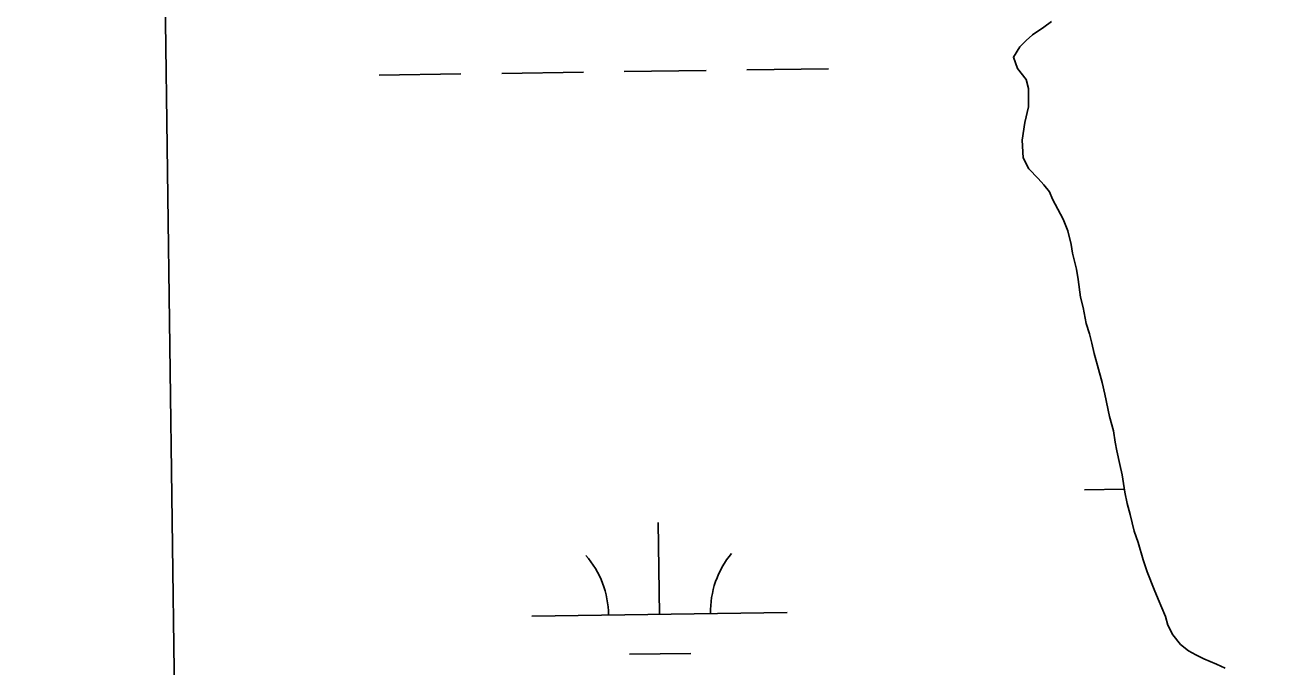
# Model space of a CAD drawing. Extents: x 3767014 to 3805179, y 361544 to 387384.
# Drawn here: x 3771006.9 to 3771501.2, y 380809.2 to 381060.3 of the extents above; entities that cross this region are included whole.
import ezdxf

# ---------------------------------------------------------------- set-up
doc = ezdxf.new("R2010")
doc.units = 0
for name, color, linetype in [('V-GRID-FRAM', 7, 'Continuous'), ('V-TOPO-SHOR', 7, 'Continuous'), ('V-WETL-SWMP', 7, 'Continuous')]:
    doc.layers.add(name, color=color, linetype=linetype)

msp = doc.modelspace()

# ---------------------------------------------------------------- linework, layer by layer
at = {"layer": 'V-GRID-FRAM'}
msp.add_lwpolyline([(3771006.872, 385146.094), (3802799.803, 385587.734), (3803060.286, 367407.215), (3771251.489, 366965.353), (3771006.872, 385146.094)], dxfattribs=at)
at = {"layer": 'V-TOPO-SHOR'}
for points in [[(3771432.98, 380901.53), (3771431.413, 380907.144), (3771429.531, 380915.875), (3771428.589, 380920.552), (3771426.711, 380927.102), (3771425.458, 380931.777), (3771424.518, 380935.832), (3771423.578, 380939.574), (3771422.324, 380943.627), (3771421.069, 380949.863), (3771420.129, 380953.918), (3771419.185, 380960.779), (3771418.556, 380964.832), (3771416.987, 380971.07), (3771416.36, 380974.501), (3771415.105, 380979.801), (3771413.229, 380984.477), (3771409.166, 380992.269), (3771407.914, 380995.077), (3771405.727, 380997.881), (3771403.54, 381000.373), (3771399.792, 381004.113), (3771397.605, 381008.477), (3771397.283, 381015.338), (3771398.211, 381022.201), (3771399.763, 381028.441), (3771399.755, 381035.615), (3771398.815, 381039.045), (3771395.379, 381043.408), (3771393.814, 381047.772), (3771396.304, 381051.831), (3771398.797, 381054.33), (3771401.289, 381056.517), (3771405.651, 381059.64), (3771408.768, 381061.827)], [(3771476.76, 380808.633), (3771473.328, 380810.19), (3771468.335, 380812.367), (3771465.213, 380813.921), (3771462.406, 380815.478), (3771459.282, 380817.97), (3771456.159, 380821.71), (3771454.283, 380825.449), (3771453.343, 380828.88), (3771450.527, 380835.738), (3771448.963, 380839.478), (3771446.149, 380846.339), (3771444.582, 380851.014), (3771442.704, 380857.875), (3771441.137, 380862.24), (3771439.57, 380868.787), (3771438.317, 380873.153), (3771437.377, 380877.52), (3771436.433, 380884.381), (3771435.491, 380888.434), (3771434.237, 380893.736), (3771433.609, 380897.164), (3771432.98, 380901.53)]]:
    msp.add_lwpolyline(points, dxfattribs=at)
at = {"layer": 'V-WETL-SWMP'}
for p, q in [((3771068.128, 380593.358), (3771060.151, 381186.251)), ((3771408.768, 381061.828), (3771405.652, 381059.64)), ((3771401.289, 381056.516), (3771398.796, 381054.329)), ((3771405.652, 381059.64), (3771401.289, 381056.516)), ((3771396.304, 381051.831), (3771393.813, 381047.773)), ((3771398.796, 381054.329), (3771396.304, 381051.831)), ((3771393.813, 381047.773), (3771395.378, 381043.408)), ((3771145.445, 381040.826), (3771177.442, 381041.27)), ((3771193.44, 381041.492), (3771225.437, 381041.937)), ((3771241.436, 381042.159), (3771273.433, 381042.604)), ((3771289.431, 381042.826), (3771321.428, 381043.27)), ((3771395.378, 381043.408), (3771398.815, 381039.045)), ((3771398.815, 381039.045), (3771399.755, 381035.616)), ((3771399.755, 381035.616), (3771399.763, 381028.441)), ((3771399.763, 381028.441), (3771398.211, 381022.201)), ((3771398.211, 381022.201), (3771397.284, 381015.338)), ((3771397.284, 381015.338), (3771397.604, 381008.476)), ((3771397.604, 381008.476), (3771399.793, 381004.112)), ((3771399.793, 381004.112), (3771403.54, 381000.373)), ((3771403.54, 381000.373), (3771405.727, 380997.881)), ((3771405.727, 380997.881), (3771407.914, 380995.076)), ((3771407.914, 380995.076), (3771409.165, 380992.27)), ((3771409.165, 380992.27), (3771413.229, 380984.477)), ((3771413.229, 380984.477), (3771415.106, 380979.801)), ((3771415.106, 380979.801), (3771416.36, 380974.5)), ((3771416.36, 380974.5), (3771416.988, 380971.07)), ((3771416.988, 380971.07), (3771418.555, 380964.833)), ((3771418.555, 380964.833), (3771419.184, 380960.779)), ((3771419.184, 380960.779), (3771420.128, 380953.918)), ((3771420.128, 380953.918), (3771421.069, 380949.864)), ((3771421.069, 380949.864), (3771422.324, 380943.627)), ((3771422.324, 380943.627), (3771423.577, 380939.574)), ((3771423.577, 380939.574), (3771424.517, 380935.832)), ((3771424.517, 380935.832), (3771425.458, 380931.778)), ((3771425.458, 380931.778), (3771426.711, 380927.101)), ((3771426.711, 380927.101), (3771428.59, 380920.553)), ((3771428.59, 380920.553), (3771429.532, 380915.875)), ((3771429.532, 380915.875), (3771431.414, 380907.144)), ((3771431.414, 380907.144), (3771432.98, 380901.531)), ((3771432.98, 380901.531), (3771433.609, 380897.165)), ((3771433.609, 380897.165), (3771434.237, 380893.735)), ((3771434.237, 380893.735), (3771435.491, 380888.434)), ((3771435.491, 380888.434), (3771436.432, 380884.38)), ((3771436.432, 380884.38), (3771437.376, 380877.519)), ((3771421.635, 380878.472), (3771437.215, 380878.689)), ((3771437.376, 380877.519), (3771438.317, 380873.153)), ((3771438.317, 380873.153), (3771439.57, 380868.788)), ((3771439.57, 380868.788), (3771441.138, 380862.24)), ((3771255.232, 380829.726), (3771254.732, 380865.723)), ((3771441.138, 380862.24), (3771442.703, 380857.875)), ((3771442.703, 380857.875), (3771444.582, 380851.015)), ((3771444.582, 380851.015), (3771446.148, 380846.338)), ((3771446.148, 380846.338), (3771448.963, 380839.479)), ((3771448.963, 380839.479), (3771450.527, 380835.738)), ((3771450.527, 380835.738), (3771453.343, 380828.879)), ((3771205.237, 380829.032), (3771305.227, 380830.421)), ((3771453.343, 380828.879), (3771454.283, 380825.449)), ((3771454.283, 380825.449), (3771456.159, 380821.709)), ((3771456.159, 380821.709), (3771459.283, 380817.97)), ((3771243.447, 380814.13), (3771267.445, 380814.464)), ((3771459.283, 380817.97), (3771462.405, 380815.478)), ((3771462.405, 380815.478), (3771465.214, 380813.922)), ((3771465.214, 380813.922), (3771468.335, 380812.366)), ((3771468.335, 380812.366), (3771473.328, 380810.189)), ((3771473.328, 380810.189), (3771476.761, 380808.633))]:
    msp.add_line(p, q, dxfattribs=at)
for centre, start, end in [((3771310.463, 380830.968), 140.02403, 181.56769), ((3771199.988, 380829.434), 0.02404, 41.5677)]:
    msp.add_arc(centre, 35.246, start, end, dxfattribs=at)

doc.saveas('drawing.dxf')
